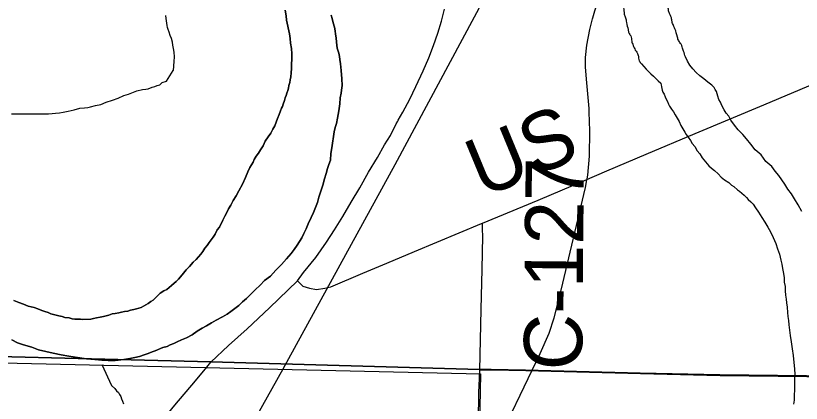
# Model space of a CAD drawing. Extents: x 2.4 to 73.1, y 4.5 to 25.6.
# Drawn here: x 43.3364 to 43.7191, y 21.6195 to 21.8082 of the extents above; entities that cross this region are included whole.
import ezdxf

# ---------------------------------------------------------------- set-up
doc = ezdxf.new("R2010")
doc.units = 0
for name, color, linetype in [('GM_X_County_Road', 7, 'Continuous'), ('GM_X_County_Road_Text', 7, 'Continuous'), ('GM_X_Major_River', 7, 'Continuous'), ('GM_X_Minor_River', 7, 'Continuous'), ('GM_X_Rail_Line', 7, 'Continuous'), ('GM_X_Section', 7, 'Continuous'), ('GM_X_Township', 7, 'Continuous'), ('GM_X_Township_Road', 7, 'Continuous'), ('GM_X_US_Route', 7, 'Continuous'), ('SH_Cut_Line', 7, 'Continuous')]:
    doc.layers.add(name, color=color, linetype=linetype)

msp = doc.modelspace()

# ---------------------------------------------------------------- linework, layer by layer
at = {"layer": 'GM_X_County_Road'}
for points in [[(43.56373, 21.70711), (43.59094, 21.7184), (43.61354, 21.72802), (43.6244, 21.73266), (43.64357, 21.74079), (43.66735, 21.75081), (43.7009, 21.76485), (43.72581, 21.77537), (43.73614, 21.7797), (43.74533, 21.7835), (43.75735, 21.7886), (43.78027, 21.79823), (43.79434, 21.80407), (43.81384, 21.81222), (43.83244, 21.8201), (43.86772, 21.83485), (43.87807, 21.83912), (43.9015, 21.84914), (43.93559, 21.8635), (43.968, 21.87706), (43.98261, 21.8832), (44.00179, 21.89133), (44.06203, 21.91649), (44.07067, 21.92016)], [(43.47368, 21.67909), (43.47622, 21.67651), (43.47956, 21.67557), (43.48299, 21.67495), (43.48695, 21.67557), (43.48998, 21.6762), (43.50544, 21.68275), (43.51719, 21.6877), (43.53065, 21.69338), (43.56338, 21.70696), (43.56373, 21.70711)], [(43.56245, 21.63565), (43.56306, 21.66518), (43.56359, 21.68472), (43.56391, 21.70087), (43.56382, 21.70401), (43.56373, 21.70711)], [(43.55437, 21.11395), (43.55447, 21.11955), (43.55522, 21.1755), (43.55586, 21.21435), (43.55641, 21.26098), (43.55732, 21.31693), (43.55781, 21.34646), (43.55833, 21.3822), (43.55869, 21.40707), (43.55906, 21.42572), (43.55952, 21.45836), (43.56028, 21.50653), (43.56087, 21.54539), (43.56136, 21.56714), (43.56165, 21.58268), (43.56185, 21.61065), (43.56207, 21.62465), (43.56233, 21.63156), (43.56245, 21.63565)]]:
    msp.add_lwpolyline(points, dxfattribs=at)
at = {"layer": 'GM_X_Major_River'}
for points in [[(43.46762, 21.81097), (43.46815, 21.80811), (43.4683, 21.80602), (43.46972, 21.79935), (43.47007, 21.79706), (43.47022, 21.79478), (43.47075, 21.7923), (43.4709, 21.78964), (43.47086, 21.78679), (43.47082, 21.7847), (43.47079, 21.78242), (43.47056, 21.78033), (43.47034, 21.77843)], [(43.47034, 21.77843), (43.47056, 21.78033), (43.47079, 21.78242), (43.47082, 21.7847), (43.47086, 21.78679), (43.4709, 21.78964), (43.47075, 21.7923), (43.47022, 21.79478), (43.47007, 21.79706), (43.46972, 21.79935), (43.4683, 21.80602), (43.46815, 21.80811), (43.46762, 21.81097)], [(43.3511, 21.64471), (43.35469, 21.64389), (43.35849, 21.64307), (43.36228, 21.64244), (43.36645, 21.6418), (43.37082, 21.64116), (43.375, 21.64071), (43.37841, 21.64046), (43.38145, 21.64022), (43.38488, 21.64036), (43.38907, 21.64086), (43.39193, 21.64119), (43.39441, 21.64172), (43.3967, 21.64226), (43.39899, 21.64298), (43.40091, 21.64371), (43.40282, 21.64444), (43.40435, 21.64498), (43.40799, 21.64663), (43.41009, 21.64717), (43.41162, 21.6479), (43.41335, 21.64863), (43.41507, 21.64937), (43.41717, 21.65028), (43.41966, 21.65138), (43.42235, 21.65286), (43.42485, 21.65453), (43.42716, 21.65601), (43.42926, 21.65712), (43.43176, 21.6586), (43.43406, 21.65989), (43.43713, 21.66155), (43.43943, 21.66284), (43.44117, 21.66414), (43.44309, 21.66563), (43.44501, 21.66712), (43.44694, 21.6688), (43.44887, 21.67048), (43.451, 21.67253), (43.45312, 21.67478), (43.45544, 21.67702), (43.45757, 21.67927), (43.46045, 21.68131), (43.46316, 21.68431), (43.46587, 21.68711), (43.46838, 21.68973), (43.47051, 21.69236), (43.47207, 21.69442), (43.47343, 21.69649), (43.4746, 21.69818), (43.47577, 21.70006), (43.47675, 21.70214), (43.47793, 21.7044), (43.47892, 21.70685), (43.4803, 21.70987), (43.48148, 21.71232), (43.48247, 21.71477), (43.48346, 21.71723), (43.48407, 21.71988), (43.48507, 21.72271), (43.48606, 21.72574), (43.48687, 21.72876), (43.48767, 21.73141), (43.48828, 21.73387), (43.48888, 21.73576), (43.48968, 21.73784), (43.48992, 21.74106), (43.49034, 21.74391), (43.4916, 21.75168), (43.49202, 21.75376), (43.49262, 21.75565), (43.49323, 21.7583), (43.49386, 21.7619), (43.49429, 21.76531), (43.49453, 21.76816), (43.49494, 21.77044), (43.49516, 21.77195), (43.49538, 21.77423), (43.49524, 21.77746), (43.49492, 21.78146), (43.4946, 21.78469), (43.49425, 21.78679), (43.49408, 21.78831), (43.49373, 21.79003), (43.493, 21.79232), (43.49267, 21.79536), (43.49251, 21.79746), (43.49216, 21.79917), (43.492, 21.80088), (43.49164, 21.8026), (43.49111, 21.8047), (43.49057, 21.8068), (43.49002, 21.80852)], [(43.49002, 21.80852), (43.49057, 21.8068), (43.49111, 21.8047), (43.49164, 21.8026), (43.492, 21.80088), (43.49216, 21.79917), (43.49251, 21.79746), (43.49267, 21.79536), (43.493, 21.79232), (43.49373, 21.79003), (43.49408, 21.78831), (43.49425, 21.78679), (43.4946, 21.78469), (43.49492, 21.78146), (43.49524, 21.77746), (43.49538, 21.77423), (43.49516, 21.77195), (43.49494, 21.77044), (43.49453, 21.76816), (43.49429, 21.76531), (43.49386, 21.7619), (43.49323, 21.7583), (43.49262, 21.75565), (43.49202, 21.75376), (43.4916, 21.75168), (43.49034, 21.74391), (43.48992, 21.74106), (43.48968, 21.73784), (43.48888, 21.73576), (43.48828, 21.73387), (43.48767, 21.73141), (43.48687, 21.72876), (43.48606, 21.72574), (43.48507, 21.72271), (43.48407, 21.71988), (43.48346, 21.71723), (43.48247, 21.71477), (43.48148, 21.71232), (43.4803, 21.70987), (43.47892, 21.70685), (43.47793, 21.7044), (43.47675, 21.70214), (43.47577, 21.70006), (43.4746, 21.69818), (43.47343, 21.69649), (43.47207, 21.69442), (43.47051, 21.69236), (43.46838, 21.68973), (43.46587, 21.68711), (43.46316, 21.68431), (43.46045, 21.68131), (43.45757, 21.67927), (43.45544, 21.67702), (43.45312, 21.67478), (43.451, 21.67253), (43.44887, 21.67048), (43.44694, 21.6688), (43.44501, 21.66712), (43.44309, 21.66563), (43.44117, 21.66414), (43.43943, 21.66284), (43.43713, 21.66155), (43.43406, 21.65989), (43.43176, 21.6586), (43.42926, 21.65712), (43.42716, 21.65601), (43.42485, 21.65453), (43.42235, 21.65286), (43.41966, 21.65138), (43.41717, 21.65028), (43.41507, 21.64937), (43.41335, 21.64863), (43.41162, 21.6479), (43.41009, 21.64717), (43.40799, 21.64663), (43.40435, 21.64498), (43.40282, 21.64444), (43.40091, 21.64371), (43.39899, 21.64298), (43.3967, 21.64226), (43.39441, 21.64172), (43.39193, 21.64119), (43.38907, 21.64086), (43.38488, 21.64036), (43.38145, 21.64022), (43.37841, 21.64046), (43.375, 21.64071), (43.37082, 21.64116), (43.36645, 21.6418), (43.36228, 21.64244), (43.35849, 21.64307), (43.35469, 21.64389), (43.3511, 21.64471)], [(43.47034, 21.77843), (43.47013, 21.77692), (43.46992, 21.77559), (43.46952, 21.77427), (43.46931, 21.77294), (43.46891, 21.77181), (43.46851, 21.77048), (43.46811, 21.76935), (43.46771, 21.76822), (43.46731, 21.76689), (43.46671, 21.76519), (43.46632, 21.76406), (43.46592, 21.76312), (43.46533, 21.7618), (43.46473, 21.7601), (43.46394, 21.75821), (43.46334, 21.75632), (43.46255, 21.75462), (43.46158, 21.75293), (43.4606, 21.75104), (43.45942, 21.74916), (43.45787, 21.7471), (43.45689, 21.74483), (43.45571, 21.74295), (43.45474, 21.74126), (43.45357, 21.73976), (43.4526, 21.73825), (43.45201, 21.73693), (43.45122, 21.73561), (43.45044, 21.7343), (43.44946, 21.73222), (43.44827, 21.72939), (43.44689, 21.72618), (43.44513, 21.72298), (43.44376, 21.72053), (43.44239, 21.71828), (43.44122, 21.71601), (43.44005, 21.71413), (43.43926, 21.71244), (43.43828, 21.71055), (43.4373, 21.70867), (43.43572, 21.70527), (43.43456, 21.70396), (43.43358, 21.70189), (43.4326, 21.70038), (43.43163, 21.69907), (43.43066, 21.69776), (43.42969, 21.69625), (43.42853, 21.69494), (43.42755, 21.69344), (43.42658, 21.69212), (43.42542, 21.69081), (43.42426, 21.6895), (43.42291, 21.68819), (43.42097, 21.68613), (43.41942, 21.68445), (43.41807, 21.68276), (43.41671, 21.68107), (43.41574, 21.67995), (43.41458, 21.67883), (43.41361, 21.67789), (43.41226, 21.67677), (43.41111, 21.67584), (43.40995, 21.67491), (43.40861, 21.67417), (43.40669, 21.67306), (43.40534, 21.67157), (43.40437, 21.67063), (43.40341, 21.6697), (43.40225, 21.66896), (43.40091, 21.66803), (43.39976, 21.66748), (43.3986, 21.66674), (43.39746, 21.66618), (43.39631, 21.66582), (43.39516, 21.66546), (43.39401, 21.6651), (43.3923, 21.66475), (43.39096, 21.66439), (43.38944, 21.66423), (43.38791, 21.66387), (43.38657, 21.66351), (43.38486, 21.66316), (43.38333, 21.66299), (43.3818, 21.66245), (43.38046, 21.66209), (43.37913, 21.66173), (43.3776, 21.66138), (43.37569, 21.66103), (43.37436, 21.66067), (43.37302, 21.6605), (43.36902, 21.66019), (43.36789, 21.6604), (43.36656, 21.66042), (43.36523, 21.66044), (43.3639, 21.66065), (43.36238, 21.66106), (43.36029, 21.66128), (43.35897, 21.66168), (43.35745, 21.66209), (43.35613, 21.6623)], [(43.35613, 21.6623), (43.35745, 21.66209), (43.35897, 21.66168), (43.36029, 21.66128), (43.36238, 21.66106), (43.3639, 21.66065), (43.36523, 21.66044), (43.36656, 21.66042), (43.36789, 21.6604), (43.36902, 21.66019), (43.37302, 21.6605), (43.37436, 21.66067), (43.37569, 21.66103), (43.3776, 21.66138), (43.37913, 21.66173), (43.38046, 21.66209), (43.3818, 21.66245), (43.38333, 21.66299), (43.38486, 21.66316), (43.38657, 21.66351), (43.38791, 21.66387), (43.38944, 21.66423), (43.39096, 21.66439), (43.3923, 21.66475), (43.39401, 21.6651), (43.39516, 21.66546), (43.39631, 21.66582), (43.39746, 21.66618), (43.3986, 21.66674), (43.39976, 21.66748), (43.40091, 21.66803), (43.40225, 21.66896), (43.40341, 21.6697), (43.40437, 21.67063), (43.40534, 21.67157), (43.40669, 21.67306), (43.40861, 21.67417), (43.40995, 21.67491), (43.41111, 21.67584), (43.41226, 21.67677), (43.41361, 21.67789), (43.41458, 21.67883), (43.41574, 21.67995), (43.41671, 21.68107), (43.41807, 21.68276), (43.41942, 21.68445), (43.42097, 21.68613), (43.42291, 21.68819), (43.42426, 21.6895), (43.42542, 21.69081), (43.42658, 21.69212), (43.42755, 21.69344), (43.42853, 21.69494), (43.42969, 21.69625), (43.43066, 21.69776), (43.43163, 21.69907), (43.4326, 21.70038), (43.43358, 21.70189), (43.43456, 21.70396), (43.43572, 21.70527), (43.4373, 21.70867), (43.43828, 21.71055), (43.43926, 21.71244), (43.44005, 21.71413), (43.44122, 21.71601), (43.44239, 21.71828), (43.44376, 21.72053), (43.44513, 21.72298), (43.44689, 21.72618), (43.44827, 21.72939), (43.44946, 21.73222), (43.45044, 21.7343), (43.45122, 21.73561), (43.45201, 21.73693), (43.4526, 21.73825), (43.45357, 21.73976), (43.45474, 21.74126), (43.45571, 21.74295), (43.45689, 21.74483), (43.45787, 21.7471), (43.45942, 21.74916), (43.4606, 21.75104), (43.46158, 21.75293), (43.46255, 21.75462), (43.46334, 21.75632), (43.46394, 21.75821), (43.46473, 21.7601), (43.46533, 21.7618), (43.46592, 21.76312), (43.46632, 21.76406), (43.46671, 21.76519), (43.46731, 21.76689), (43.46771, 21.76822), (43.46811, 21.76935), (43.46851, 21.77048), (43.46891, 21.77181), (43.46931, 21.77294), (43.46952, 21.77427), (43.46992, 21.77559), (43.47013, 21.77692), (43.47034, 21.77843)], [(43.65065, 21.77534), (43.65064, 21.77515), (43.65082, 21.77458), (43.65099, 21.77362), (43.65133, 21.7719), (43.65169, 21.77095), (43.65224, 21.76998), (43.65278, 21.76864), (43.65332, 21.76749), (43.65387, 21.76634), (43.65441, 21.76518), (43.65496, 21.76422), (43.65588, 21.76268), (43.6568, 21.76133), (43.65772, 21.75998), (43.65863, 21.75825), (43.65954, 21.75671), (43.66045, 21.75479), (43.66136, 21.75306), (43.66228, 21.75152), (43.66301, 21.75036), (43.66393, 21.74901), (43.66504, 21.74747), (43.66596, 21.74593), (43.66726, 21.74457), (43.66835, 21.74245), (43.66964, 21.7409), (43.67074, 21.73898), (43.67408, 21.7351), (43.67538, 21.73393), (43.67688, 21.73276), (43.67855, 21.7312), (43.68004, 21.72965), (43.68172, 21.72828), (43.68378, 21.7269), (43.68508, 21.72573), (43.68621, 21.72495), (43.68807, 21.72339), (43.68901, 21.72279), (43.69013, 21.72182), (43.69125, 21.72084), (43.69236, 21.71968), (43.69329, 21.71871), (43.69459, 21.71754), (43.69571, 21.71637)], [(43.71939, 21.71279), (43.71757, 21.71606), (43.71573, 21.71895), (43.71426, 21.72146), (43.7126, 21.72378), (43.71114, 21.72609), (43.70966, 21.72821), (43.70819, 21.73034), (43.70634, 21.73247), (43.70468, 21.73478), (43.70188, 21.73713), (43.69948, 21.74041), (43.69669, 21.74295), (43.69447, 21.74566), (43.69243, 21.74817), (43.69058, 21.7503), (43.68835, 21.75263), (43.6865, 21.75496), (43.68484, 21.75727), (43.68374, 21.7592), (43.68245, 21.76075), (43.68153, 21.76229), (43.68044, 21.7644), (43.67972, 21.76613), (43.67899, 21.76747), (43.67845, 21.76901), (43.6781, 21.77015), (43.67774, 21.7713), (43.67719, 21.77226), (43.67664, 21.77323), (43.67553, 21.77439)], [(43.69571, 21.71637), (43.69681, 21.71464), (43.69828, 21.71251), (43.69994, 21.71001), (43.70141, 21.70769), (43.70287, 21.70519), (43.70415, 21.70288), (43.70542, 21.70019), (43.70669, 21.69732), (43.70758, 21.69464), (43.70847, 21.69215), (43.70916, 21.68909), (43.70969, 21.68718), (43.71002, 21.68508), (43.71035, 21.6826), (43.71068, 21.68051), (43.71082, 21.67841), (43.71116, 21.67632), (43.7113, 21.67422), (43.71144, 21.67213), (43.71178, 21.67022), (43.71193, 21.66832), (43.71226, 21.66622), (43.7124, 21.66375), (43.71254, 21.66166), (43.71288, 21.65975), (43.71302, 21.65766), (43.71334, 21.65499), (43.71366, 21.65251), (43.71417, 21.64946), (43.71466, 21.64603), (43.71516, 21.64279), (43.71577, 21.63613), (43.7159, 21.63366), (43.71584, 21.63081), (43.71578, 21.62834), (43.71573, 21.62606), (43.71567, 21.6234), (43.71562, 21.62093), (43.71538, 21.61904)], [(43.35613, 21.6623), (43.3548, 21.6627), (43.35348, 21.6631), (43.35215, 21.66369), (43.35064, 21.6641), (43.34913, 21.66469), (43.34724, 21.66548), (43.34534, 21.66608), (43.3425, 21.6667), (43.34023, 21.66769), (43.33797, 21.66848), (43.33551, 21.66947)], [(43.33551, 21.66947), (43.33797, 21.66848), (43.34023, 21.66769), (43.3425, 21.6667), (43.34534, 21.66608), (43.34724, 21.66548), (43.34913, 21.66469), (43.35064, 21.6641), (43.35215, 21.66369), (43.35348, 21.6631), (43.3548, 21.6627), (43.35613, 21.6623)], [(43.33445, 21.6503), (43.33728, 21.64892), (43.34011, 21.64793), (43.34428, 21.64672), (43.34749, 21.64553), (43.3511, 21.64471)], [(43.3511, 21.64471), (43.34749, 21.64553), (43.34428, 21.64672), (43.34011, 21.64793), (43.33728, 21.64892), (43.33445, 21.6503)]]:
    msp.add_lwpolyline(points, dxfattribs=at)
for points in [[(43.64587, 21.86813), (43.64198, 21.8627), (43.64099, 21.8614), (43.63997, 21.85915), (43.63968, 21.85575), (43.63906, 21.85425), (43.63881, 21.85236), (43.63796, 21.84935), (43.63772, 21.84764), (43.63673, 21.84635), (43.63625, 21.84313), (43.63601, 21.84143), (43.63538, 21.83955), (43.6351, 21.83672), (43.63371, 21.83486), (43.63326, 21.8326), (43.63303, 21.83127), (43.63257, 21.82844), (43.63233, 21.82693), (43.63191, 21.82561), (43.63165, 21.82334), (43.63118, 21.82051), (43.63133, 21.81918), (43.63147, 21.81746), (43.63161, 21.81613), (43.63227, 21.81269), (43.6326, 21.81135), (43.63275, 21.80983), (43.63307, 21.80811), (43.63377, 21.80619), (43.63392, 21.80486), (43.63476, 21.80141), (43.63509, 21.79988), (43.63599, 21.79834), (43.63648, 21.79585), (43.63718, 21.79374), (43.63824, 21.79143), (43.63951, 21.7893), (43.63983, 21.78758), (43.64017, 21.78624), (43.64126, 21.78469), (43.65065, 21.77534)], [(43.67553, 21.77439), (43.66262, 21.78819), (43.66175, 21.79088), (43.66106, 21.79299), (43.66053, 21.79434), (43.65944, 21.79589), (43.65874, 21.79781), (43.65754, 21.80183), (43.65683, 21.80338), (43.65613, 21.8053), (43.65581, 21.8072), (43.65528, 21.80855), (43.65457, 21.81009), (43.65424, 21.81181), (43.65318, 21.81412), (43.65246, 21.81547), (43.65195, 21.8172), (43.65162, 21.81892), (43.65149, 21.82082), (43.65172, 21.82214), (43.65218, 21.8246), (43.65241, 21.82592), (43.65325, 21.82874), (43.65349, 21.83025), (43.65393, 21.83232), (43.65418, 21.83421), (43.6546, 21.83553), (43.65525, 21.83798), (43.65554, 21.8412), (43.65616, 21.84289), (43.65624, 21.84535), (43.65686, 21.84723), (43.6571, 21.84855), (43.65771, 21.85005), (43.65776, 21.85176), (43.65801, 21.85346), (43.65866, 21.8561), (43.65872, 21.85799), (43.65933, 21.8593), (43.66151, 21.8678)]]:
    msp.add_spline(points, degree=3, dxfattribs=at)
at = {"layer": 'GM_X_Minor_River'}
for points in [[(43.41319, 21.78152), (43.41361, 21.78582), (43.41368, 21.7881), (43.41355, 21.79039), (43.41323, 21.7923), (43.41289, 21.79383), (43.41275, 21.79535), (43.41223, 21.79708), (43.4117, 21.79862), (43.41117, 21.80015), (43.41064, 21.8015), (43.41029, 21.80246), (43.41013, 21.80341), (43.40966, 21.80685), (43.40951, 21.80837)], [(43.33435, 21.76046), (43.3372, 21.76039), (43.34385, 21.76043), (43.34556, 21.7604), (43.34765, 21.76035), (43.35032, 21.76048), (43.35241, 21.76043), (43.35412, 21.76058), (43.35584, 21.76073), (43.35774, 21.76088), (43.35946, 21.76122), (43.36194, 21.76174), (43.36481, 21.76243), (43.36768, 21.76313), (43.36996, 21.76327), (43.37149, 21.76342), (43.37283, 21.76377), (43.37531, 21.76447), (43.3778, 21.76499), (43.38048, 21.76607), (43.38355, 21.76714), (43.38623, 21.76803), (43.38911, 21.76929), (43.39141, 21.77), (43.39544, 21.77162), (43.39811, 21.77232), (43.39983, 21.77247), (43.40097, 21.77264), (43.40289, 21.77335), (43.40423, 21.7737), (43.40538, 21.77425), (43.40653, 21.7746), (43.40769, 21.77571), (43.4098, 21.77624), (43.41316, 21.78152)], [(43.37841, 21.63834), (43.38313, 21.62808), (43.38461, 21.62671), (43.38552, 21.62554), (43.38645, 21.62475), (43.38699, 21.62378), (43.38754, 21.62282), (43.38788, 21.62167), (43.38842, 21.62051), (43.38895, 21.61916)]]:
    msp.add_lwpolyline(points, dxfattribs=at)
at = {"layer": 'GM_X_Rail_Line'}
for points in [[(43.46669, 21.63622), (43.5212, 21.73573), (43.56465, 21.81658), (43.59637, 21.8683), (43.6194, 21.9135), (43.6307, 21.94871), (43.63721, 21.97957), (43.64199, 22.01738), (43.65285, 22.16821), (43.68066, 22.51158), (43.70323, 22.77251)], [(42.33286, 20.46973), (42.34351, 20.50106), (42.3551, 20.52994), (42.3651, 20.55101), (42.37472, 20.56626), (42.39063, 20.58503), (42.41067, 20.60015), (42.44432, 20.62161), (42.80355, 20.84711), (42.99706, 20.96612), (43.02764, 20.98643), (43.05268, 21.00713), (43.07318, 21.03031), (43.09418, 21.05759), (43.1145, 21.08597), (43.18581, 21.19437), (43.27837, 21.33504), (43.35288, 21.45633), (43.40011, 21.52342), (43.42778, 21.56665), (43.46669, 21.63622)]]:
    msp.add_lwpolyline(points, dxfattribs=at)
at = {"layer": 'GM_X_Section'}
msp.add_lwpolyline([(43.56285, 21.63383), (43.5524, 21.1137), (43.05029, 21.12615), (43.06884, 21.64518)], close=True, dxfattribs=at)
at = {"layer": 'GM_X_Township'}
for points in [[(43.73581, 21.63265), (43.67944, 21.6333), (43.64062, 21.6342), (43.5847, 21.63566), (43.56809, 21.63595), (43.56233, 21.63592), (43.43139, 21.63972), (43.09508, 21.64815)], [(43.09508, 21.64815), (43.43139, 21.63972), (43.56233, 21.63592), (43.56809, 21.63595), (43.5847, 21.63566), (43.64062, 21.6342), (43.67944, 21.6333), (43.73581, 21.63265)]]:
    msp.add_lwpolyline(points, dxfattribs=at)
at = {"layer": 'GM_X_Township_Road'}
for points in [[(43.61758, 21.80716), (43.61849, 21.81051), (43.62397, 21.8267), (43.62865, 21.83986), (43.6318, 21.84695), (43.63622, 21.85516), (43.64156, 21.86466)], [(43.61579, 21.76165), (43.61574, 21.76306), (43.61462, 21.77544), (43.61394, 21.78317), (43.61397, 21.78779), (43.61456, 21.79391), (43.61604, 21.80152), (43.61745, 21.80668), (43.61758, 21.80716)], [(43.61471, 21.7287), (43.61504, 21.73054), (43.61584, 21.73977), (43.61613, 21.75219), (43.61581, 21.76118), (43.61579, 21.76165)], [(43.56834, 21.59469), (43.59194, 21.64368), (43.59627, 21.65366), (43.5987, 21.66103), (43.60214, 21.67458), (43.61395, 21.72447), (43.61462, 21.72825), (43.61471, 21.7287)], [(43.56245, 21.63565), (43.56821, 21.63567), (43.58482, 21.63539), (43.64073, 21.63393), (43.67956, 21.63302), (43.73592, 21.63238)]]:
    msp.add_lwpolyline(points, dxfattribs=at)
at = {"layer": 'GM_X_US_Route'}
for points in [[(43.52276, 21.75734), (43.52383, 21.75921), (43.52499, 21.76122), (43.52833, 21.76756), (43.53135, 21.77371), (43.53489, 21.78133), (43.53759, 21.78763), (43.53996, 21.79374), (43.54198, 21.79963), (43.54379, 21.8056), (43.5453, 21.81133)], [(43.43151, 21.63944), (43.44008, 21.64766), (43.44914, 21.65578), (43.45997, 21.66599), (43.47368, 21.67909), (43.47664, 21.68307), (43.48258, 21.69047), (43.48778, 21.69786), (43.49164, 21.7039), (43.4957, 21.71046), (43.49976, 21.71744), (43.50403, 21.72442), (43.5082, 21.73203), (43.51257, 21.73911), (43.51601, 21.74525), (43.51903, 21.74994), (43.52173, 21.75554), (43.52249, 21.75687), (43.52276, 21.75734)], [(43.3977, 21.59868), (43.4021, 21.6041), (43.41394, 21.61852), (43.42405, 21.63033), (43.42957, 21.637), (43.43151, 21.63944)]]:
    msp.add_lwpolyline(points, dxfattribs=at)
at = {"layer": 'SH_Cut_Line'}
for points in [[(43.73581, 21.63265), (43.67944, 21.6333), (43.64062, 21.6342), (43.5847, 21.63566), (43.56809, 21.63595), (43.56233, 21.63592), (43.43139, 21.63972), (43.09508, 21.64815)], [(43.09508, 21.64815), (43.43139, 21.63972), (43.56233, 21.63592), (43.56809, 21.63595), (43.5847, 21.63566), (43.64062, 21.6342), (43.67944, 21.6333), (43.73581, 21.63265)]]:
    msp.add_lwpolyline(points, dxfattribs=at)

# ---------------------------------------------------------------- texts
at = {"layer": 'GM_X_County_Road_Text'}
for s, rotation, p in [('US', 22.4968, (43.56362, 21.71927)), ('C-127', 89.4474, (43.61226, 21.63543))]:
    msp.add_text(s, height=0.028409, rotation=rotation, dxfattribs=at).set_placement(p)

doc.saveas('drawing.dxf')
